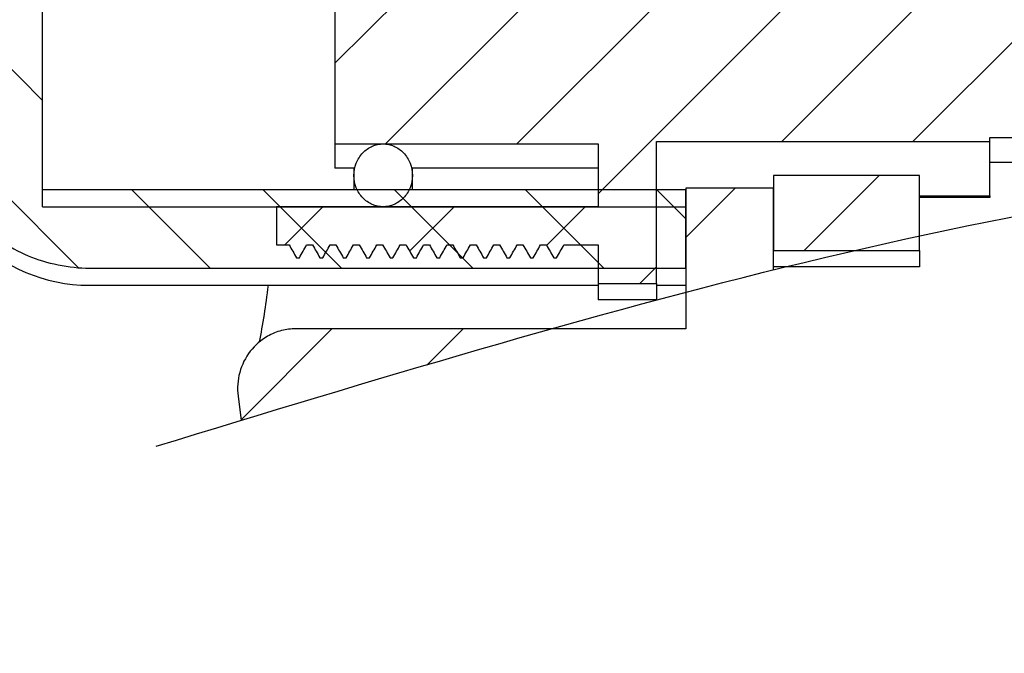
# Model space of a CAD drawing. Header units: millimetres. Extents: x 0 to 4378, y 0 to 2376.
# Tile 280 of 339: x 3461 to 3478, y 22 to 33. Entities that reach past the tile are written whole.
import ezdxf

# ---------------------------------------------------------------- set-up
doc = ezdxf.new("R2010")
doc.units = ezdxf.units.MM
doc.header["$LTSCALE"] = 0.2
doc.layers.add('05_Section Line', color=3, linetype='Continuous')
doc.layers.add('12_Before Rev.Num.', color=5, linetype='Continuous')
pattern_1 = [(45, (-135.975, -57.496), (-1.122532, 1.122532), [])]

# ---------------------------------------------------------------- blocks, each defined once
blk = doc.blocks.new('Blk$I43J4-5N2301D')
at = {"layer": '05_Section Line'}
h = blk.add_hatch(dxfattribs=at)
h.set_pattern_fill('ANSI31', color=256, scale=12.7, style=0)
h.set_pattern_definition(pattern_1)
edge = h.paths.add_edge_path()
edge.add_line((-34.258, -27.534), (-34.208, -27.534))
edge.add_spline(control_points=[(-34.208, -27.534), (-34.187, -27.496), (-34.166, -27.458), (-34.125, -27.382), (-34.104, -27.345), (-34.084, -27.307)], knot_values=[-0.025861, -0.025861, -0.025861, -0.025861, -0.012938, -0.012938, 0, 0, 0, 0], degree=3, periodic=0)
edge.add_line((-34.084, -27.307), (-33.5, -27.307))
edge.add_line((-33.5, -27.307), (-33.5, -27.708))
edge.add_line((-33.5, -27.708), (-33.5, -27.969))
edge.add_line((-33.5, -27.969), (-32.5, -27.969))
edge.add_line((-32.5, -27.969), (-32.5, -27.708))
edge.add_line((-32.5, -27.708), (-32.5, -26.657))
edge.add_line((-32.5, -26.657), (-32.5, -26.369))
edge.add_line((-32.5, -26.369), (-32.5, -25.542))
edge.add_line((-32.5, -25.542), (-26.8, -25.542))
edge.add_line((-26.8, -25.542), (-26.8, -25.473))
edge.add_line((-26.8, -25.473), (-22.7, -25.473))
edge.add_line((-22.7, -25.473), (-22.7, -16.527))
edge.add_line((-22.7, -16.527), (-26.8, -16.527))
edge.add_line((-26.8, -16.527), (-26.8, -15.877))
edge.add_line((-26.8, -15.877), (-28, -15.877))
edge.add_line((-28, -15.877), (-28, -14.39))
edge.add_line((-28, -14.39), (-30.5, -14.39))
edge.add_line((-30.5, -14.39), (-30.5, -15.662))
edge.add_line((-30.5, -15.662), (-30.5, -15.877))
edge.add_line((-30.5, -15.877), (-32.5, -15.877))
edge.add_line((-32.5, -15.877), (-32.5, -15.631))
edge.add_line((-32.5, -15.631), (-32.5, -15.343))
edge.add_line((-32.5, -15.343), (-32.5, -14.292))
edge.add_line((-32.5, -14.292), (-32.5, -14.031))
edge.add_line((-32.5, -14.031), (-33.5, -14.031))
edge.add_line((-33.5, -14.031), (-33.5, -14.292))
edge.add_line((-33.5, -14.292), (-33.5, -14.693))
edge.add_line((-33.5, -14.693), (-33.843, -14.693))
edge.add_spline(control_points=[(-33.843, -14.693), (-33.862, -14.659), (-33.881, -14.625), (-33.921, -14.553), (-33.942, -14.515), (-33.965, -14.474), (-33.967, -14.47), (-33.969, -14.466)], knot_values=[-0.025923, -0.025923, -0.025923, -0.025923, -0.014184, -0.014184, -0.001229, -0.001229, 0, 0, 0, 0], degree=3, periodic=0)
edge.add_line((-33.969, -14.466), (-34.019, -14.466))
edge.add_spline(control_points=[(-34.019, -14.466), (-34.038, -14.501), (-34.056, -14.535), (-34.096, -14.607), (-34.117, -14.645), (-34.139, -14.686), (-34.141, -14.69), (-34.143, -14.693)], knot_values=[-0.025862, -0.025862, -0.025862, -0.025862, -0.014172, -0.014172, -0.001235, -0.001235, 0, 0, 0, 0], degree=3, periodic=0)
edge.add_line((-34.143, -14.693), (-34.243, -14.693))
edge.add_spline(control_points=[(-34.243, -14.693), (-34.263, -14.658), (-34.282, -14.622), (-34.323, -14.549), (-34.344, -14.512), (-34.366, -14.471), (-34.368, -14.469), (-34.369, -14.466)], knot_values=[-0.025923, -0.025923, -0.025923, -0.025923, -0.013797, -0.013797, -0.000843, -0.000843, 0, 0, 0, 0], degree=3, periodic=0)
edge.add_line((-34.369, -14.466), (-34.419, -14.466))
edge.add_spline(control_points=[(-34.419, -14.466), (-34.438, -14.502), (-34.458, -14.537), (-34.498, -14.61), (-34.519, -14.648), (-34.541, -14.688), (-34.542, -14.691), (-34.543, -14.693)], knot_values=[-0.025862, -0.025862, -0.025862, -0.025862, -0.013774, -0.013774, -0.000836, -0.000836, 0, 0, 0, 0], degree=3, periodic=0)
edge.add_line((-34.543, -14.693), (-34.643, -14.693))
edge.add_spline(control_points=[(-34.643, -14.693), (-34.663, -14.658), (-34.682, -14.622), (-34.723, -14.549), (-34.744, -14.512), (-34.766, -14.471), (-34.768, -14.469), (-34.769, -14.466)], knot_values=[-0.025923, -0.025923, -0.025923, -0.025923, -0.013797, -0.013797, -0.000843, -0.000843, 0, 0, 0, 0], degree=3, periodic=0)
edge.add_line((-34.769, -14.466), (-34.819, -14.466))
edge.add_spline(control_points=[(-34.819, -14.466), (-34.838, -14.502), (-34.858, -14.537), (-34.898, -14.61), (-34.919, -14.648), (-34.941, -14.688), (-34.942, -14.691), (-34.943, -14.693)], knot_values=[-0.025862, -0.025862, -0.025862, -0.025862, -0.013774, -0.013774, -0.000836, -0.000836, 0, 0, 0, 0], degree=3, periodic=0)
edge.add_line((-34.943, -14.693), (-35.043, -14.693))
edge.add_spline(control_points=[(-35.043, -14.693), (-35.063, -14.658), (-35.082, -14.622), (-35.123, -14.549), (-35.144, -14.512), (-35.166, -14.471), (-35.168, -14.469), (-35.169, -14.466)], knot_values=[-0.025923, -0.025923, -0.025923, -0.025923, -0.013797, -0.013797, -0.000843, -0.000843, 0, 0, 0, 0], degree=3, periodic=0)
edge.add_line((-35.169, -14.466), (-35.219, -14.466))
edge.add_spline(control_points=[(-35.219, -14.466), (-35.238, -14.502), (-35.258, -14.537), (-35.298, -14.61), (-35.319, -14.648), (-35.341, -14.688), (-35.342, -14.691), (-35.343, -14.693)], knot_values=[-0.025862, -0.025862, -0.025862, -0.025862, -0.013774, -0.013774, -0.000836, -0.000836, 0, 0, 0, 0], degree=3, periodic=0)
edge.add_line((-35.343, -14.693), (-35.443, -14.693))
edge.add_spline(control_points=[(-35.443, -14.693), (-35.463, -14.658), (-35.482, -14.622), (-35.523, -14.549), (-35.544, -14.512), (-35.566, -14.471), (-35.568, -14.469), (-35.569, -14.466)], knot_values=[-0.025923, -0.025923, -0.025923, -0.025923, -0.013797, -0.013797, -0.000843, -0.000843, 0, 0, 0, 0], degree=3, periodic=0)
edge.add_line((-35.569, -14.466), (-35.619, -14.466))
edge.add_spline(control_points=[(-35.619, -14.466), (-35.638, -14.502), (-35.658, -14.537), (-35.698, -14.61), (-35.719, -14.648), (-35.741, -14.688), (-35.742, -14.691), (-35.743, -14.693)], knot_values=[-0.025862, -0.025862, -0.025862, -0.025862, -0.013774, -0.013774, -0.000836, -0.000836, 0, 0, 0, 0], degree=3, periodic=0)
edge.add_line((-35.743, -14.693), (-35.843, -14.693))
edge.add_spline(control_points=[(-35.843, -14.693), (-35.863, -14.658), (-35.882, -14.622), (-35.923, -14.549), (-35.944, -14.512), (-35.966, -14.471), (-35.968, -14.469), (-35.969, -14.466)], knot_values=[-0.025923, -0.025923, -0.025923, -0.025923, -0.013797, -0.013797, -0.000843, -0.000843, 0, 0, 0, 0], degree=3, periodic=0)
edge.add_line((-35.969, -14.466), (-36.019, -14.466))
edge.add_spline(control_points=[(-36.019, -14.466), (-36.038, -14.502), (-36.058, -14.537), (-36.098, -14.61), (-36.119, -14.648), (-36.141, -14.688), (-36.142, -14.691), (-36.143, -14.693)], knot_values=[-0.025862, -0.025862, -0.025862, -0.025862, -0.013774, -0.013774, -0.000836, -0.000836, 0, 0, 0, 0], degree=3, periodic=0)
edge.add_line((-36.143, -14.693), (-36.243, -14.693))
edge.add_spline(control_points=[(-36.243, -14.693), (-36.263, -14.658), (-36.282, -14.622), (-36.323, -14.549), (-36.344, -14.512), (-36.366, -14.471), (-36.368, -14.469), (-36.369, -14.466)], knot_values=[-0.025923, -0.025923, -0.025923, -0.025923, -0.013797, -0.013797, -0.000843, -0.000843, 0, 0, 0, 0], degree=3, periodic=0)
edge.add_line((-36.369, -14.466), (-36.419, -14.466))
edge.add_spline(control_points=[(-36.419, -14.466), (-36.438, -14.502), (-36.458, -14.537), (-36.498, -14.61), (-36.519, -14.648), (-36.541, -14.688), (-36.542, -14.691), (-36.543, -14.693)], knot_values=[-0.025862, -0.025862, -0.025862, -0.025862, -0.013774, -0.013774, -0.000836, -0.000836, 0, 0, 0, 0], degree=3, periodic=0)
edge.add_line((-36.543, -14.693), (-36.643, -14.693))
edge.add_spline(control_points=[(-36.643, -14.693), (-36.663, -14.658), (-36.682, -14.622), (-36.723, -14.549), (-36.744, -14.512), (-36.766, -14.471), (-36.768, -14.469), (-36.769, -14.466)], knot_values=[-0.025923, -0.025923, -0.025923, -0.025923, -0.013797, -0.013797, -0.000843, -0.000843, 0, 0, 0, 0], degree=3, periodic=0)
edge.add_line((-36.769, -14.466), (-36.819, -14.466))
edge.add_spline(control_points=[(-36.819, -14.466), (-36.838, -14.502), (-36.858, -14.537), (-36.898, -14.61), (-36.919, -14.648), (-36.941, -14.688), (-36.942, -14.691), (-36.943, -14.693)], knot_values=[-0.025862, -0.025862, -0.025862, -0.025862, -0.013774, -0.013774, -0.000836, -0.000836, 0, 0, 0, 0], degree=3, periodic=0)
edge.add_line((-36.943, -14.693), (-37.043, -14.693))
edge.add_spline(control_points=[(-37.043, -14.693), (-37.063, -14.658), (-37.082, -14.622), (-37.123, -14.549), (-37.144, -14.512), (-37.166, -14.471), (-37.168, -14.469), (-37.169, -14.466)], knot_values=[-0.025923, -0.025923, -0.025923, -0.025923, -0.013797, -0.013797, -0.000843, -0.000843, 0, 0, 0, 0], degree=3, periodic=0)
edge.add_line((-37.169, -14.466), (-37.219, -14.466))
edge.add_spline(control_points=[(-37.219, -14.466), (-37.238, -14.502), (-37.258, -14.537), (-37.298, -14.61), (-37.319, -14.648), (-37.341, -14.688), (-37.342, -14.691), (-37.343, -14.693)], knot_values=[-0.025862, -0.025862, -0.025862, -0.025862, -0.013774, -0.013774, -0.000836, -0.000836, 0, 0, 0, 0], degree=3, periodic=0)
edge.add_line((-37.343, -14.693), (-37.443, -14.693))
edge.add_spline(control_points=[(-37.443, -14.693), (-37.463, -14.658), (-37.482, -14.622), (-37.523, -14.549), (-37.544, -14.512), (-37.566, -14.471), (-37.568, -14.469), (-37.569, -14.466)], knot_values=[-0.025923, -0.025923, -0.025923, -0.025923, -0.013797, -0.013797, -0.000843, -0.000843, 0, 0, 0, 0], degree=3, periodic=0)
edge.add_line((-37.569, -14.466), (-37.619, -14.466))
edge.add_spline(control_points=[(-37.619, -14.466), (-37.638, -14.502), (-37.658, -14.537), (-37.698, -14.61), (-37.719, -14.648), (-37.741, -14.688), (-37.742, -14.691), (-37.743, -14.693)], knot_values=[-0.025862, -0.025862, -0.025862, -0.025862, -0.013774, -0.013774, -0.000836, -0.000836, 0, 0, 0, 0], degree=3, periodic=0)
edge.add_line((-37.743, -14.693), (-37.843, -14.693))
edge.add_spline(control_points=[(-37.843, -14.693), (-37.863, -14.658), (-37.882, -14.622), (-37.923, -14.549), (-37.944, -14.512), (-37.966, -14.471), (-37.968, -14.469), (-37.969, -14.466)], knot_values=[-0.025923, -0.025923, -0.025923, -0.025923, -0.013797, -0.013797, -0.000843, -0.000843, 0, 0, 0, 0], degree=3, periodic=0)
edge.add_line((-37.969, -14.466), (-38.019, -14.466))
edge.add_spline(control_points=[(-38.019, -14.466), (-38.038, -14.502), (-38.058, -14.537), (-38.098, -14.61), (-38.119, -14.648), (-38.141, -14.688), (-38.142, -14.691), (-38.143, -14.693)], knot_values=[-0.025862, -0.025862, -0.025862, -0.025862, -0.013774, -0.013774, -0.000836, -0.000836, 0, 0, 0, 0], degree=3, periodic=0)
edge.add_line((-38.143, -14.693), (-38.243, -14.693))
edge.add_spline(control_points=[(-38.243, -14.693), (-38.263, -14.658), (-38.282, -14.622), (-38.323, -14.549), (-38.344, -14.512), (-38.366, -14.471), (-38.368, -14.469), (-38.369, -14.466)], knot_values=[-0.025923, -0.025923, -0.025923, -0.025923, -0.013797, -0.013797, -0.000843, -0.000843, 0, 0, 0, 0], degree=3, periodic=0)
edge.add_line((-38.369, -14.466), (-38.419, -14.466))
edge.add_spline(control_points=[(-38.419, -14.466), (-38.438, -14.502), (-38.458, -14.537), (-38.498, -14.61), (-38.519, -14.648), (-38.541, -14.688), (-38.542, -14.691), (-38.543, -14.693)], knot_values=[-0.025862, -0.025862, -0.025862, -0.025862, -0.013774, -0.013774, -0.000836, -0.000836, 0, 0, 0, 0], degree=3, periodic=0)
edge.add_line((-38.543, -14.693), (-38.643, -14.693))
edge.add_spline(control_points=[(-38.643, -14.693), (-38.663, -14.658), (-38.682, -14.622), (-38.723, -14.549), (-38.744, -14.512), (-38.766, -14.471), (-38.768, -14.469), (-38.769, -14.466)], knot_values=[-0.025923, -0.025923, -0.025923, -0.025923, -0.013797, -0.013797, -0.000843, -0.000843, 0, 0, 0, 0], degree=3, periodic=0)
edge.add_line((-38.769, -14.466), (-38.819, -14.466))
edge.add_spline(control_points=[(-38.819, -14.466), (-38.838, -14.502), (-38.858, -14.537), (-38.898, -14.61), (-38.919, -14.648), (-38.941, -14.688), (-38.942, -14.691), (-38.943, -14.693)], knot_values=[-0.025862, -0.025862, -0.025862, -0.025862, -0.013774, -0.013774, -0.000836, -0.000836, 0, 0, 0, 0], degree=3, periodic=0)
edge.add_line((-38.943, -14.693), (-39, -14.693))
edge.add_line((-39, -14.693), (-39, -15.343))
edge.add_line((-39, -15.343), (-33.5, -15.343))
edge.add_line((-33.5, -15.343), (-33.5, -15.631))
edge.add_line((-33.5, -15.631), (-33.5, -16.417))
edge.add_line((-33.5, -16.417), (-38, -16.417))
edge.add_line((-38, -16.417), (-38, -18.121))
edge.add_line((-38, -18.121), (-33, -18.121))
edge.add_line((-33, -18.121), (-33, -19.112))
edge.add_line((-33, -19.112), (-38, -19.112))
edge.add_line((-38, -19.112), (-38, -21.335))
edge.add_line((-38, -21.335), (-33, -21.335))
edge.add_line((-33, -21.335), (-33, -22.031))
edge.add_line((-33, -22.031), (-38, -22.031))
edge.add_line((-38, -22.031), (-38, -25.583))
edge.add_line((-38, -25.583), (-33.5, -25.583))
edge.add_line((-33.5, -25.583), (-33.5, -26.369))
edge.add_line((-33.5, -26.369), (-33.5, -26.657))
edge.add_line((-33.5, -26.657), (-39, -26.657))
edge.add_line((-39, -26.657), (-39, -27.307))
edge.add_line((-39, -27.307), (-38.784, -27.307))
edge.add_spline(control_points=[(-38.784, -27.307), (-38.763, -27.345), (-38.742, -27.382), (-38.7, -27.458), (-38.679, -27.496), (-38.658, -27.534)], knot_values=[-0.025924, -0.025924, -0.025924, -0.025924, -0.012954, -0.012954, 0, 0, 0, 0], degree=3, periodic=0)
edge.add_line((-38.658, -27.534), (-38.608, -27.534))
edge.add_spline(control_points=[(-38.608, -27.534), (-38.587, -27.496), (-38.566, -27.458), (-38.525, -27.382), (-38.504, -27.345), (-38.484, -27.307)], knot_values=[-0.025861, -0.025861, -0.025861, -0.025861, -0.012938, -0.012938, 0, 0, 0, 0], degree=3, periodic=0)
edge.add_line((-38.484, -27.307), (-38.384, -27.307))
edge.add_spline(control_points=[(-38.384, -27.307), (-38.363, -27.345), (-38.342, -27.382), (-38.3, -27.458), (-38.279, -27.496), (-38.258, -27.534)], knot_values=[-0.025924, -0.025924, -0.025924, -0.025924, -0.012954, -0.012954, 0, 0, 0, 0], degree=3, periodic=0)
edge.add_line((-38.258, -27.534), (-38.208, -27.534))
edge.add_spline(control_points=[(-38.208, -27.534), (-38.187, -27.496), (-38.166, -27.458), (-38.125, -27.382), (-38.104, -27.345), (-38.084, -27.307)], knot_values=[-0.025861, -0.025861, -0.025861, -0.025861, -0.012938, -0.012938, 0, 0, 0, 0], degree=3, periodic=0)
edge.add_line((-38.084, -27.307), (-37.984, -27.307))
edge.add_spline(control_points=[(-37.984, -27.307), (-37.963, -27.345), (-37.942, -27.382), (-37.9, -27.458), (-37.879, -27.496), (-37.858, -27.534)], knot_values=[-0.025924, -0.025924, -0.025924, -0.025924, -0.012954, -0.012954, 0, 0, 0, 0], degree=3, periodic=0)
edge.add_line((-37.858, -27.534), (-37.808, -27.534))
edge.add_spline(control_points=[(-37.808, -27.534), (-37.787, -27.496), (-37.766, -27.458), (-37.725, -27.382), (-37.704, -27.345), (-37.684, -27.307)], knot_values=[-0.025861, -0.025861, -0.025861, -0.025861, -0.012938, -0.012938, 0, 0, 0, 0], degree=3, periodic=0)
edge.add_line((-37.684, -27.307), (-37.584, -27.307))
edge.add_spline(control_points=[(-37.584, -27.307), (-37.563, -27.345), (-37.542, -27.382), (-37.5, -27.458), (-37.479, -27.496), (-37.458, -27.534)], knot_values=[-0.025924, -0.025924, -0.025924, -0.025924, -0.012954, -0.012954, 0, 0, 0, 0], degree=3, periodic=0)
edge.add_line((-37.458, -27.534), (-37.408, -27.534))
edge.add_spline(control_points=[(-37.408, -27.534), (-37.387, -27.496), (-37.366, -27.458), (-37.325, -27.382), (-37.304, -27.345), (-37.284, -27.307)], knot_values=[-0.025861, -0.025861, -0.025861, -0.025861, -0.012938, -0.012938, 0, 0, 0, 0], degree=3, periodic=0)
edge.add_line((-37.284, -27.307), (-37.184, -27.307))
edge.add_spline(control_points=[(-37.184, -27.307), (-37.163, -27.345), (-37.142, -27.382), (-37.1, -27.458), (-37.079, -27.496), (-37.058, -27.534)], knot_values=[-0.025924, -0.025924, -0.025924, -0.025924, -0.012954, -0.012954, 0, 0, 0, 0], degree=3, periodic=0)
edge.add_line((-37.058, -27.534), (-37.008, -27.534))
edge.add_spline(control_points=[(-37.008, -27.534), (-36.987, -27.496), (-36.966, -27.458), (-36.925, -27.382), (-36.904, -27.345), (-36.884, -27.307)], knot_values=[-0.025861, -0.025861, -0.025861, -0.025861, -0.012938, -0.012938, 0, 0, 0, 0], degree=3, periodic=0)
edge.add_line((-36.884, -27.307), (-36.784, -27.307))
edge.add_spline(control_points=[(-36.784, -27.307), (-36.763, -27.345), (-36.742, -27.382), (-36.7, -27.458), (-36.679, -27.496), (-36.658, -27.534)], knot_values=[-0.025924, -0.025924, -0.025924, -0.025924, -0.012954, -0.012954, 0, 0, 0, 0], degree=3, periodic=0)
edge.add_line((-36.658, -27.534), (-36.608, -27.534))
edge.add_spline(control_points=[(-36.608, -27.534), (-36.587, -27.496), (-36.566, -27.458), (-36.525, -27.382), (-36.504, -27.345), (-36.484, -27.307)], knot_values=[-0.025861, -0.025861, -0.025861, -0.025861, -0.012938, -0.012938, 0, 0, 0, 0], degree=3, periodic=0)
edge.add_line((-36.484, -27.307), (-36.384, -27.307))
edge.add_spline(control_points=[(-36.384, -27.307), (-36.363, -27.345), (-36.342, -27.382), (-36.3, -27.458), (-36.279, -27.496), (-36.258, -27.534)], knot_values=[-0.025924, -0.025924, -0.025924, -0.025924, -0.012954, -0.012954, 0, 0, 0, 0], degree=3, periodic=0)
edge.add_line((-36.258, -27.534), (-36.208, -27.534))
edge.add_spline(control_points=[(-36.208, -27.534), (-36.187, -27.496), (-36.166, -27.458), (-36.125, -27.382), (-36.104, -27.345), (-36.084, -27.307)], knot_values=[-0.025861, -0.025861, -0.025861, -0.025861, -0.012938, -0.012938, 0, 0, 0, 0], degree=3, periodic=0)
edge.add_line((-36.084, -27.307), (-35.984, -27.307))
edge.add_spline(control_points=[(-35.984, -27.307), (-35.963, -27.345), (-35.942, -27.382), (-35.9, -27.458), (-35.879, -27.496), (-35.858, -27.534)], knot_values=[-0.025924, -0.025924, -0.025924, -0.025924, -0.012954, -0.012954, 0, 0, 0, 0], degree=3, periodic=0)
edge.add_line((-35.858, -27.534), (-35.808, -27.534))
edge.add_spline(control_points=[(-35.808, -27.534), (-35.787, -27.496), (-35.766, -27.458), (-35.725, -27.382), (-35.704, -27.345), (-35.684, -27.307)], knot_values=[-0.025861, -0.025861, -0.025861, -0.025861, -0.012938, -0.012938, 0, 0, 0, 0], degree=3, periodic=0)
edge.add_line((-35.684, -27.307), (-35.584, -27.307))
edge.add_spline(control_points=[(-35.584, -27.307), (-35.563, -27.345), (-35.542, -27.382), (-35.5, -27.458), (-35.479, -27.496), (-35.458, -27.534)], knot_values=[-0.025924, -0.025924, -0.025924, -0.025924, -0.012954, -0.012954, 0, 0, 0, 0], degree=3, periodic=0)
edge.add_line((-35.458, -27.534), (-35.408, -27.534))
edge.add_spline(control_points=[(-35.408, -27.534), (-35.387, -27.496), (-35.366, -27.458), (-35.325, -27.382), (-35.304, -27.345), (-35.284, -27.307)], knot_values=[-0.025861, -0.025861, -0.025861, -0.025861, -0.012938, -0.012938, 0, 0, 0, 0], degree=3, periodic=0)
edge.add_line((-35.284, -27.307), (-35.184, -27.307))
edge.add_spline(control_points=[(-35.184, -27.307), (-35.163, -27.345), (-35.142, -27.382), (-35.1, -27.458), (-35.079, -27.496), (-35.058, -27.534)], knot_values=[-0.025924, -0.025924, -0.025924, -0.025924, -0.012954, -0.012954, 0, 0, 0, 0], degree=3, periodic=0)
edge.add_line((-35.058, -27.534), (-35.008, -27.534))
edge.add_spline(control_points=[(-35.008, -27.534), (-34.987, -27.496), (-34.966, -27.458), (-34.925, -27.382), (-34.904, -27.345), (-34.884, -27.307)], knot_values=[-0.025861, -0.025861, -0.025861, -0.025861, -0.012938, -0.012938, 0, 0, 0, 0], degree=3, periodic=0)
edge.add_line((-34.884, -27.307), (-34.784, -27.307))
edge.add_spline(control_points=[(-34.784, -27.307), (-34.763, -27.345), (-34.742, -27.382), (-34.7, -27.458), (-34.679, -27.496), (-34.658, -27.534)], knot_values=[-0.025924, -0.025924, -0.025924, -0.025924, -0.012954, -0.012954, 0, 0, 0, 0], degree=3, periodic=0)
edge.add_line((-34.658, -27.534), (-34.608, -27.534))
edge.add_spline(control_points=[(-34.608, -27.534), (-34.587, -27.496), (-34.566, -27.458), (-34.525, -27.382), (-34.504, -27.345), (-34.484, -27.307)], knot_values=[-0.025861, -0.025861, -0.025861, -0.025861, -0.012938, -0.012938, 0, 0, 0, 0], degree=3, periodic=0)
edge.add_line((-34.484, -27.307), (-34.384, -27.307))
edge.add_spline(control_points=[(-34.384, -27.307), (-34.363, -27.345), (-34.342, -27.382), (-34.3, -27.458), (-34.279, -27.496), (-34.258, -27.534)], knot_values=[-0.025924, -0.025924, -0.025924, -0.025924, -0.012954, -0.012954, 0, 0, 0, 0], degree=3, periodic=0)
h = blk.add_hatch(dxfattribs=at)
h.set_pattern_fill('ANSI31', color=256, scale=12.7, angle=90.0002, style=0)
h.set_pattern_definition([(135.0002, (-135.975, -57.496), (-1.122528, -1.122536), [])])
edge = h.paths.add_edge_path()
edge.add_spline(control_points=[(-45, -24.693), (-45, -25.087), (-44.917, -25.553), (-44.637, -26.254), (-44.403, -26.619), (-43.909, -27.125), (-43.567, -27.361), (-42.937, -27.627), (-42.539, -27.708), (-42.2, -27.708)], knot_values=[0.364927, 0.364927, 0.364927, 0.364927, 0.48316, 0.48316, 0.591468, 0.591468, 0.69527, 0.69527, 0.796852, 0.796852, 0.796852, 0.796852], degree=3, periodic=0)
edge.add_line((-42.2, -27.708), (-33.5, -27.708))
edge.add_line((-33.5, -27.708), (-32.5, -27.708))
edge.add_line((-32.5, -27.708), (-32, -27.708))
edge.add_line((-32, -27.708), (-32, -26.657))
edge.add_line((-32, -26.657), (-32, -26.369))
edge.add_line((-32, -26.369), (-32.5, -26.369))
edge.add_line((-32.5, -26.369), (-33.5, -26.369))
edge.add_line((-33.5, -26.369), (-36.731, -26.369))
edge.add_line((-36.731, -26.369), (-37.62, -26.369))
edge.add_line((-37.62, -26.369), (-43, -26.369))
edge.add_line((-43, -26.369), (-43, -15.631))
edge.add_line((-43, -15.631), (-37.62, -15.631))
edge.add_line((-37.62, -15.631), (-36.731, -15.631))
edge.add_line((-36.731, -15.631), (-33.5, -15.631))
edge.add_line((-33.5, -15.631), (-32.5, -15.631))
edge.add_line((-32.5, -15.631), (-32, -15.631))
edge.add_line((-32, -15.631), (-32, -15.343))
edge.add_line((-32, -15.343), (-32, -14.292))
edge.add_line((-32, -14.292), (-32.5, -14.292))
edge.add_line((-32.5, -14.292), (-33.5, -14.292))
edge.add_line((-33.5, -14.292), (-42.2, -14.292))
edge.add_spline(control_points=[(-42.2, -14.292), (-42.539, -14.292), (-42.937, -14.373), (-43.567, -14.639), (-43.909, -14.875), (-44.403, -15.381), (-44.637, -15.746), (-44.917, -16.447), (-45, -16.913), (-45, -17.307)], knot_values=[-0.796852, -0.796852, -0.796852, -0.796852, -0.69527, -0.69527, -0.591468, -0.591468, -0.48316, -0.48316, -0.364927, -0.364927, -0.364927, -0.364927], degree=3, periodic=0)
edge.add_line((-45, -17.307), (-45, -24.693))
h = blk.add_hatch(dxfattribs=at)
h.set_pattern_fill('ANSI31', color=256, scale=12.7, angle=75.0002, style=0)
h.set_pattern_definition([(120.0002, (-135.975, -57.496), (-1.374813, -0.793754), [])])
edge = h.paths.add_edge_path()
edge.add_spline(control_points=[(-37.176, -26.657), (-37.115, -26.657), (-37.044, -26.642), (-36.931, -26.594), (-36.87, -26.551), (-36.79, -26.468), (-36.756, -26.418), (-36.732, -26.369)], knot_values=[0, 0, 0, 0, 0.018144, 0.018144, 0.036847, 0.036847, 0.05254, 0.05254, 0.05254, 0.05254], degree=3, periodic=0)
edge.add_spline(control_points=[(-36.732, -26.369), (-36.726, -26.357), (-36.72, -26.345), (-36.691, -26.271), (-36.676, -26.191), (-36.676, -26.055), (-36.691, -25.975), (-36.74, -25.851), (-36.782, -25.784), (-36.871, -25.69), (-36.932, -25.647), (-37.045, -25.598), (-37.116, -25.583), (-37.236, -25.583), (-37.306, -25.598), (-37.419, -25.647), (-37.48, -25.69), (-37.569, -25.784), (-37.611, -25.851), (-37.66, -25.975), (-37.676, -26.055), (-37.676, -26.191), (-37.661, -26.271), (-37.631, -26.345), (-37.626, -26.357), (-37.62, -26.369)], knot_values=[0.05254, 0.05254, 0.05254, 0.05254, 0.056315, 0.056315, 0.076573, 0.076573, 0.096966, 0.096966, 0.116746, 0.116746, 0.135602, 0.135602, 0.153632, 0.153632, 0.171661, 0.171661, 0.190517, 0.190517, 0.210297, 0.210297, 0.23069, 0.23069, 0.250948, 0.250948, 0.254723, 0.254723, 0.254723, 0.254723], degree=3, periodic=0)
edge.add_spline(control_points=[(-37.62, -26.369), (-37.595, -26.418), (-37.561, -26.468), (-37.481, -26.551), (-37.42, -26.594), (-37.307, -26.642), (-37.236, -26.657), (-37.176, -26.657)], knot_values=[0.254723, 0.254723, 0.254723, 0.254723, 0.270416, 0.270416, 0.289119, 0.289119, 0.307263, 0.307263, 0.307263, 0.307263], degree=3, periodic=0)
h = blk.add_hatch(dxfattribs=at)
h.set_pattern_fill('ANSI31', color=256, scale=12.7, style=0)
h.set_pattern_definition(pattern_1)
h.paths.add_polyline_path([(-28, -26.123), (-30.5, -26.123), (-30.5, -26.338), (-30.5, -27.406), (-28, -27.406)])
h = blk.add_hatch(dxfattribs=at)
h.set_pattern_fill('ANSI31', color=256, scale=12.7, style=0)
h.set_pattern_definition(pattern_1)
h.paths.add_polyline_path([(-32, -28.135), (-30.5, -27.745), (-30.5, -26.338), (-32, -26.338), (-32, -26.369), (-32, -26.657)])
h.paths.add_polyline_path([(-39.605, -30.314), (-37.385, -29.642), (-34.281, -28.746), (-38.669, -28.746), (-38.669, -28.745), (-38.676, -28.745), (-38.683, -28.745), (-38.69, -28.745), (-38.697, -28.745), (-38.703, -28.746), (-38.71, -28.746), (-38.717, -28.746), (-38.724, -28.747), (-38.731, -28.747), (-38.738, -28.747), (-38.745, -28.748), (-38.751, -28.748), (-38.758, -28.749), (-38.765, -28.75), (-38.772, -28.75), (-38.778, -28.751), (-38.785, -28.752), (-38.792, -28.753), (-38.799, -28.753), (-38.805, -28.754), (-38.812, -28.755), (-38.819, -28.756), (-38.825, -28.757), (-38.832, -28.758), (-38.838, -28.759), (-38.845, -28.761), (-38.852, -28.762), (-38.858, -28.763), (-38.865, -28.764), (-38.871, -28.766), (-38.878, -28.767), (-38.884, -28.769), (-38.891, -28.77), (-38.898, -28.772), (-38.904, -28.773), (-38.911, -28.775), (-38.917, -28.776), (-38.924, -28.778), (-38.93, -28.78), (-38.936, -28.782), (-38.943, -28.784), (-38.949, -28.785), (-38.956, -28.787), (-38.962, -28.789), (-38.968, -28.791), (-38.975, -28.793), (-38.981, -28.796), (-38.987, -28.798), (-38.994, -28.8), (-39, -28.802), (-39.006, -28.804), (-39.013, -28.807), (-39.019, -28.809), (-39.025, -28.812), (-39.031, -28.814), (-39.038, -28.816), (-39.044, -28.819), (-39.05, -28.822), (-39.056, -28.824), (-39.062, -28.827), (-39.068, -28.83), (-39.074, -28.832), (-39.08, -28.835), (-39.087, -28.838), (-39.093, -28.841), (-39.099, -28.844), (-39.105, -28.847), (-39.111, -28.85), (-39.117, -28.853), (-39.122, -28.856), (-39.128, -28.859), (-39.134, -28.862), (-39.14, -28.865), (-39.146, -28.869), (-39.152, -28.872), (-39.158, -28.875), (-39.163, -28.878), (-39.169, -28.882), (-39.175, -28.885), (-39.181, -28.889), (-39.186, -28.892), (-39.192, -28.896), (-39.198, -28.899), (-39.203, -28.903), (-39.209, -28.907), (-39.214, -28.91), (-39.22, -28.914), (-39.226, -28.918), (-39.231, -28.922), (-39.236, -28.926), (-39.242, -28.929), (-39.247, -28.933), (-39.253, -28.937), (-39.258, -28.941), (-39.263, -28.945), (-39.269, -28.949), (-39.274, -28.954), (-39.279, -28.958), (-39.284, -28.962), (-39.29, -28.966), (-39.295, -28.97), (-39.3, -28.975), (-39.305, -28.979), (-39.31, -28.983), (-39.315, -28.988), (-39.32, -28.992), (-39.325, -28.996), (-39.33, -29.001), (-39.335, -29.005), (-39.34, -29.01), (-39.345, -29.014), (-39.349, -29.019), (-39.354, -29.024), (-39.359, -29.028), (-39.364, -29.033), (-39.368, -29.038), (-39.373, -29.043), (-39.378, -29.047), (-39.382, -29.052), (-39.387, -29.057), (-39.392, -29.062), (-39.396, -29.067), (-39.401, -29.072), (-39.405, -29.077), (-39.409, -29.082), (-39.414, -29.087), (-39.418, -29.092), (-39.423, -29.097), (-39.427, -29.102), (-39.431, -29.107), (-39.435, -29.112), (-39.44, -29.118), (-39.444, -29.123), (-39.448, -29.128), (-39.452, -29.134), (-39.456, -29.139), (-39.46, -29.144), (-39.464, -29.15), (-39.468, -29.155), (-39.472, -29.16), (-39.476, -29.166), (-39.48, -29.171), (-39.483, -29.177), (-39.487, -29.182), (-39.491, -29.188), (-39.495, -29.194), (-39.498, -29.199), (-39.502, -29.205), (-39.505, -29.21), (-39.509, -29.216), (-39.513, -29.222), (-39.516, -29.227), (-39.519, -29.233), (-39.523, -29.239), (-39.526, -29.245), (-39.529, -29.25), (-39.533, -29.256), (-39.536, -29.262), (-39.539, -29.268), (-39.542, -29.274), (-39.546, -29.28), (-39.549, -29.286), (-39.552, -29.292), (-39.555, -29.298), (-39.558, -29.304), (-39.561, -29.31), (-39.564, -29.316), (-39.566, -29.322), (-39.569, -29.328), (-39.572, -29.334), (-39.575, -29.34), (-39.577, -29.346), (-39.58, -29.352), (-39.583, -29.358), (-39.585, -29.364), (-39.588, -29.371), (-39.59, -29.377), (-39.593, -29.383), (-39.595, -29.389), (-39.598, -29.395), (-39.6, -29.402), (-39.602, -29.408), (-39.605, -29.414), (-39.607, -29.421), (-39.609, -29.427), (-39.611, -29.433), (-39.613, -29.44), (-39.615, -29.446), (-39.617, -29.452), (-39.619, -29.459), (-39.621, -29.465), (-39.623, -29.472), (-39.625, -29.478), (-39.627, -29.484), (-39.629, -29.491), (-39.63, -29.497), (-39.632, -29.504), (-39.634, -29.51), (-39.635, -29.517), (-39.637, -29.523), (-39.638, -29.53), (-39.64, -29.536), (-39.641, -29.543), (-39.643, -29.549), (-39.644, -29.556), (-39.646, -29.563), (-39.647, -29.569), (-39.648, -29.576), (-39.649, -29.582), (-39.65, -29.589), (-39.651, -29.595), (-39.653, -29.602), (-39.654, -29.609), (-39.655, -29.615), (-39.656, -29.622), (-39.656, -29.629), (-39.657, -29.635), (-39.658, -29.642), (-39.659, -29.648), (-39.66, -29.655), (-39.66, -29.662), (-39.661, -29.668), (-39.662, -29.675), (-39.662, -29.682), (-39.663, -29.688), (-39.663, -29.695), (-39.664, -29.702), (-39.664, -29.708), (-39.664, -29.715), (-39.665, -29.722), (-39.665, -29.728), (-39.665, -29.735), (-39.665, -29.742), (-39.665, -29.748), (-39.666, -29.755), (-39.666, -29.762), (-39.666, -29.768), (-39.666, -29.775), (-39.665, -29.782), (-39.665, -29.788), (-39.665, -29.795), (-39.665, -29.802), (-39.665, -29.809), (-39.664, -29.815), (-39.664, -29.822), (-39.664, -29.829), (-39.663, -29.835), (-39.663, -29.842), (-39.662, -29.849), (-39.662, -29.855), (-39.661, -29.862), (-39.661, -29.869), (-39.66, -29.875), (-39.659, -29.882), (-39.659, -29.889), (-39.658, -29.895), (-39.658, -29.895)])
for p, q in [((-43, -26.657), (-43, -15.343)), ((-43, -26.369), (-43, -15.631)), ((-38, -22.031), (-38, -25.583)), ((-38, -25.583), (-33.5, -25.583)), ((-38, -25.583), (-38, -26)), ((-33.5, -25.583), (-33.5, -26.657)), ((-32.5, -27.969), (-32.5, -25.542)), ((-32.5, -25.542), (-26.8, -25.542)), ((-26.8, -25.542), (-26.8, -25.473)), ((-26.8, -25.473), (-22.7, -25.473)), ((-26.8, -26.471), (-26.8, -25.542)), ((-22.7, -25.9), (-26.8, -25.9)), ((-37.662, -26), (-38, -26)), ((-37.676, -26), (-37.676, -26.123)), ((-33.5, -26), (-36.689, -26)), ((-36.676, -26.123), (-36.676, -26)), ((-37.676, -26.123), (-37.676, -26.369)), ((-36.676, -26.369), (-36.676, -26.123)), ((-28, -26.123), (-30.5, -26.123)), ((-30.5, -26.123), (-30.5, -27.406)), ((-28, -27.406), (-28, -26.123)), ((-32, -26.369), (-43, -26.369)), ((-30.5, -26.338), (-32, -26.338)), ((-32, -26.338), (-32, -28.746)), ((-32, -27.708), (-32, -26.369)), ((-30.5, -27.737), (-30.5, -26.338)), ((-28, -26.471), (-26.8, -26.471)), ((-26.8, -26.5), (-28, -26.5)), ((-26.8, -26.471), (-26.8, -26.5)), ((-43, -26.657), (-32, -26.657)), ((-33.5, -26.657), (-39, -26.657)), ((-39, -26.657), (-39, -27.307)), ((-39, -27.307), (-38.784, -27.307)), ((-38.484, -27.307), (-38.384, -27.307)), ((-38.084, -27.307), (-37.984, -27.307)), ((-37.684, -27.307), (-37.584, -27.307)), ((-37.284, -27.307), (-37.184, -27.307)), ((-36.884, -27.307), (-36.784, -27.307)), ((-36.484, -27.307), (-36.384, -27.307)), ((-36.084, -27.307), (-35.984, -27.307)), ((-35.684, -27.307), (-35.584, -27.307)), ((-35.284, -27.307), (-35.184, -27.307)), ((-34.884, -27.307), (-34.784, -27.307)), ((-34.484, -27.307), (-34.384, -27.307)), ((-34.084, -27.307), (-33.5, -27.307)), ((-33.5, -27.307), (-33.5, -27.969)), ((-30.5, -27.406), (-28, -27.406)), ((-28, -27.406), (-28, -27.683)), ((-38.658, -27.534), (-38.608, -27.534)), ((-38.258, -27.534), (-38.208, -27.534)), ((-37.858, -27.534), (-37.808, -27.534)), ((-37.458, -27.534), (-37.408, -27.534)), ((-37.058, -27.534), (-37.008, -27.534)), ((-36.658, -27.534), (-36.608, -27.534)), ((-36.258, -27.534), (-36.208, -27.534)), ((-35.858, -27.534), (-35.808, -27.534)), ((-35.458, -27.534), (-35.408, -27.534)), ((-35.058, -27.534), (-35.008, -27.534)), ((-34.658, -27.534), (-34.608, -27.534)), ((-34.258, -27.534), (-34.208, -27.534)), ((-42.2, -27.708), (-32, -27.708)), ((-28, -27.683), (-30.5, -27.683)), ((-42.2, -28), (-33.5, -28)), ((-33.5, -27.969), (-32.5, -27.969)), ((-33.5, -27.969), (-33.5, -28.25)), ((-32.5, -27.969), (-32.5, -28.25)), ((-32.5, -28), (-32, -28)), ((-32.5, -28.25), (-33.5, -28.25)), ((-32, -28.746), (-38.669, -28.746)), ((-39.658, -29.895), (-39.605, -30.311)), ((-39.658, -29.895), (-39.658, -29.895)), ((-39.658, -29.895), (-39.658, -29.895))]:
    blk.add_line(p, q)
blk.add_arc((-42.2, -25.2), 2.8, 180, 270)
for points, knots in [([(-45, -24.693), (-45, -25.087), (-44.917, -25.553), (-44.637, -26.254), (-44.403, -26.619), (-43.909, -27.125), (-43.567, -27.361), (-42.937, -27.627), (-42.539, -27.708), (-42.2, -27.708)], [0.3649266, 0.3649266, 0.3649266, 0.3649266, 0.4831596, 0.4831596, 0.5914681, 0.5914681, 0.6952704, 0.6952704, 0.7968522, 0.7968522, 0.7968522, 0.7968522]), ([(-37.176, -26.657), (-37.115, -26.657), (-37.044, -26.642), (-36.931, -26.594), (-36.87, -26.551), (-36.782, -26.459), (-36.74, -26.394), (-36.691, -26.271), (-36.676, -26.191), (-36.676, -26.055), (-36.691, -25.975), (-36.74, -25.851), (-36.782, -25.784), (-36.871, -25.69), (-36.932, -25.647), (-37.045, -25.598), (-37.116, -25.583), (-37.236, -25.583), (-37.306, -25.598), (-37.419, -25.647), (-37.48, -25.69), (-37.569, -25.784), (-37.611, -25.851), (-37.66, -25.975), (-37.676, -26.055), (-37.676, -26.191), (-37.661, -26.271), (-37.612, -26.394), (-37.57, -26.459), (-37.481, -26.551), (-37.42, -26.594), (-37.307, -26.642), (-37.236, -26.657), (-37.176, -26.657)], [0, 0, 0, 0, 0.0181437, 0.0181437, 0.0368468, 0.0368468, 0.0563153, 0.0563153, 0.0765732, 0.0765732, 0.0969664, 0.0969664, 0.1167458, 0.1167458, 0.1356024, 0.1356024, 0.1536316, 0.1536316, 0.1716608, 0.1716608, 0.1905174, 0.1905174, 0.2102968, 0.2102968, 0.23069, 0.23069, 0.2509479, 0.2509479, 0.2704164, 0.2704164, 0.2891195, 0.2891195, 0.3072632, 0.3072632, 0.3072632, 0.3072632]), ([(-38.784, -27.307), (-38.763, -27.345), (-38.742, -27.382), (-38.7, -27.458), (-38.679, -27.496), (-38.658, -27.534)], [-0.02592357, -0.02592357, -0.02592357, -0.02592357, -0.01295381, -0.01295381, 0, 0, 0, 0]), ([(-38.608, -27.534), (-38.587, -27.496), (-38.566, -27.458), (-38.525, -27.382), (-38.504, -27.345), (-38.484, -27.307)], [-0.02586117, -0.02586117, -0.02586117, -0.02586117, -0.01293807, -0.01293807, 0, 0, 0, 0]), ([(-38.384, -27.307), (-38.363, -27.345), (-38.342, -27.382), (-38.3, -27.458), (-38.279, -27.496), (-38.258, -27.534)], [-0.02592357, -0.02592357, -0.02592357, -0.02592357, -0.01295381, -0.01295381, 0, 0, 0, 0]), ([(-38.208, -27.534), (-38.187, -27.496), (-38.166, -27.458), (-38.125, -27.382), (-38.104, -27.345), (-38.084, -27.307)], [-0.02586117, -0.02586117, -0.02586117, -0.02586117, -0.01293807, -0.01293807, 0, 0, 0, 0]), ([(-37.984, -27.307), (-37.963, -27.345), (-37.942, -27.382), (-37.9, -27.458), (-37.879, -27.496), (-37.858, -27.534)], [-0.02592357, -0.02592357, -0.02592357, -0.02592357, -0.01295381, -0.01295381, 0, 0, 0, 0]), ([(-37.808, -27.534), (-37.787, -27.496), (-37.766, -27.458), (-37.725, -27.382), (-37.704, -27.345), (-37.684, -27.307)], [-0.02586117, -0.02586117, -0.02586117, -0.02586117, -0.01293807, -0.01293807, 0, 0, 0, 0]), ([(-37.584, -27.307), (-37.563, -27.345), (-37.542, -27.382), (-37.5, -27.458), (-37.479, -27.496), (-37.458, -27.534)], [-0.02592357, -0.02592357, -0.02592357, -0.02592357, -0.01295381, -0.01295381, 0, 0, 0, 0]), ([(-37.408, -27.534), (-37.387, -27.496), (-37.366, -27.458), (-37.325, -27.382), (-37.304, -27.345), (-37.284, -27.307)], [-0.02586117, -0.02586117, -0.02586117, -0.02586117, -0.01293807, -0.01293807, 0, 0, 0, 0]), ([(-37.184, -27.307), (-37.163, -27.345), (-37.142, -27.382), (-37.1, -27.458), (-37.079, -27.496), (-37.058, -27.534)], [-0.02592357, -0.02592357, -0.02592357, -0.02592357, -0.01295381, -0.01295381, 0, 0, 0, 0]), ([(-37.008, -27.534), (-36.987, -27.496), (-36.966, -27.458), (-36.925, -27.382), (-36.904, -27.345), (-36.884, -27.307)], [-0.02586117, -0.02586117, -0.02586117, -0.02586117, -0.01293807, -0.01293807, 0, 0, 0, 0]), ([(-36.784, -27.307), (-36.763, -27.345), (-36.742, -27.382), (-36.7, -27.458), (-36.679, -27.496), (-36.658, -27.534)], [-0.02592357, -0.02592357, -0.02592357, -0.02592357, -0.01295381, -0.01295381, 0, 0, 0, 0]), ([(-36.608, -27.534), (-36.587, -27.496), (-36.566, -27.458), (-36.525, -27.382), (-36.504, -27.345), (-36.484, -27.307)], [-0.02586117, -0.02586117, -0.02586117, -0.02586117, -0.01293807, -0.01293807, 0, 0, 0, 0]), ([(-36.384, -27.307), (-36.363, -27.345), (-36.342, -27.382), (-36.3, -27.458), (-36.279, -27.496), (-36.258, -27.534)], [-0.02592357, -0.02592357, -0.02592357, -0.02592357, -0.01295381, -0.01295381, 0, 0, 0, 0]), ([(-36.208, -27.534), (-36.187, -27.496), (-36.166, -27.458), (-36.125, -27.382), (-36.104, -27.345), (-36.084, -27.307)], [-0.02586117, -0.02586117, -0.02586117, -0.02586117, -0.01293807, -0.01293807, 0, 0, 0, 0]), ([(-35.984, -27.307), (-35.963, -27.345), (-35.942, -27.382), (-35.9, -27.458), (-35.879, -27.496), (-35.858, -27.534)], [-0.02592357, -0.02592357, -0.02592357, -0.02592357, -0.01295381, -0.01295381, 0, 0, 0, 0]), ([(-35.808, -27.534), (-35.787, -27.496), (-35.766, -27.458), (-35.725, -27.382), (-35.704, -27.345), (-35.684, -27.307)], [-0.02586117, -0.02586117, -0.02586117, -0.02586117, -0.01293807, -0.01293807, 0, 0, 0, 0]), ([(-35.584, -27.307), (-35.563, -27.345), (-35.542, -27.382), (-35.5, -27.458), (-35.479, -27.496), (-35.458, -27.534)], [-0.02592357, -0.02592357, -0.02592357, -0.02592357, -0.01295381, -0.01295381, 0, 0, 0, 0]), ([(-35.408, -27.534), (-35.387, -27.496), (-35.366, -27.458), (-35.325, -27.382), (-35.304, -27.345), (-35.284, -27.307)], [-0.02586117, -0.02586117, -0.02586117, -0.02586117, -0.01293807, -0.01293807, 0, 0, 0, 0]), ([(-35.184, -27.307), (-35.163, -27.345), (-35.142, -27.382), (-35.1, -27.458), (-35.079, -27.496), (-35.058, -27.534)], [-0.02592357, -0.02592357, -0.02592357, -0.02592357, -0.01295381, -0.01295381, 0, 0, 0, 0]), ([(-35.008, -27.534), (-34.987, -27.496), (-34.966, -27.458), (-34.925, -27.382), (-34.904, -27.345), (-34.884, -27.307)], [-0.02586117, -0.02586117, -0.02586117, -0.02586117, -0.01293807, -0.01293807, 0, 0, 0, 0]), ([(-34.784, -27.307), (-34.763, -27.345), (-34.742, -27.382), (-34.7, -27.458), (-34.679, -27.496), (-34.658, -27.534)], [-0.02592357, -0.02592357, -0.02592357, -0.02592357, -0.01295381, -0.01295381, 0, 0, 0, 0]), ([(-34.608, -27.534), (-34.587, -27.496), (-34.566, -27.458), (-34.525, -27.382), (-34.504, -27.345), (-34.484, -27.307)], [-0.02586117, -0.02586117, -0.02586117, -0.02586117, -0.01293807, -0.01293807, 0, 0, 0, 0]), ([(-34.384, -27.307), (-34.363, -27.345), (-34.342, -27.382), (-34.3, -27.458), (-34.279, -27.496), (-34.258, -27.534)], [-0.02592357, -0.02592357, -0.02592357, -0.02592357, -0.01295381, -0.01295381, 0, 0, 0, 0]), ([(-34.208, -27.534), (-34.187, -27.496), (-34.166, -27.458), (-34.125, -27.382), (-34.104, -27.345), (-34.084, -27.307)], [-0.02586117, -0.02586117, -0.02586117, -0.02586117, -0.01293807, -0.01293807, 0, 0, 0, 0]), ([(-39.289, -28.966), (-39.262, -28.83), (-39.234, -28.673), (-39.184, -28.346), (-39.16, -28.18), (-39.138, -28)], [0.4327664, 0.4327664, 0.4327664, 0.4327664, 0.5376735, 0.5376735, 0.6287368, 0.6287368, 0.6287368, 0.6287368]), ([(-38.669, -28.745), (-38.753, -28.745), (-38.834, -28.755), (-38.997, -28.797), (-39.078, -28.83), (-39.268, -28.938), (-39.368, -29.025), (-39.532, -29.236), (-39.593, -29.36), (-39.665, -29.623), (-39.674, -29.76), (-39.658, -29.895)], [-0.1724644, -0.1724644, -0.1724644, -0.1724644, -0.1481695, -0.1481695, -0.1218412, -0.1218412, -0.0825892, -0.0825892, -0.0415715, -0.0415715, -0.0007391, -0.0007391, -0.0007391, -0.0007391])]:
    blk.add_open_spline(points, degree=3, knots=knots)
at = {"layer": '12_Before Rev.Num.'}
blk.add_spline([(-41.057, -30.753), (-18.791, -25.847), (35.087, -30.592), (41.192, -28.934)], degree=3, dxfattribs=at)

msp = doc.modelspace()

# ---------------------------------------------------------------- block references
msp.add_blockref('Blk$I43J4-5N2301D', (3504.812, 55.969))

doc.saveas('drawing.dxf')
